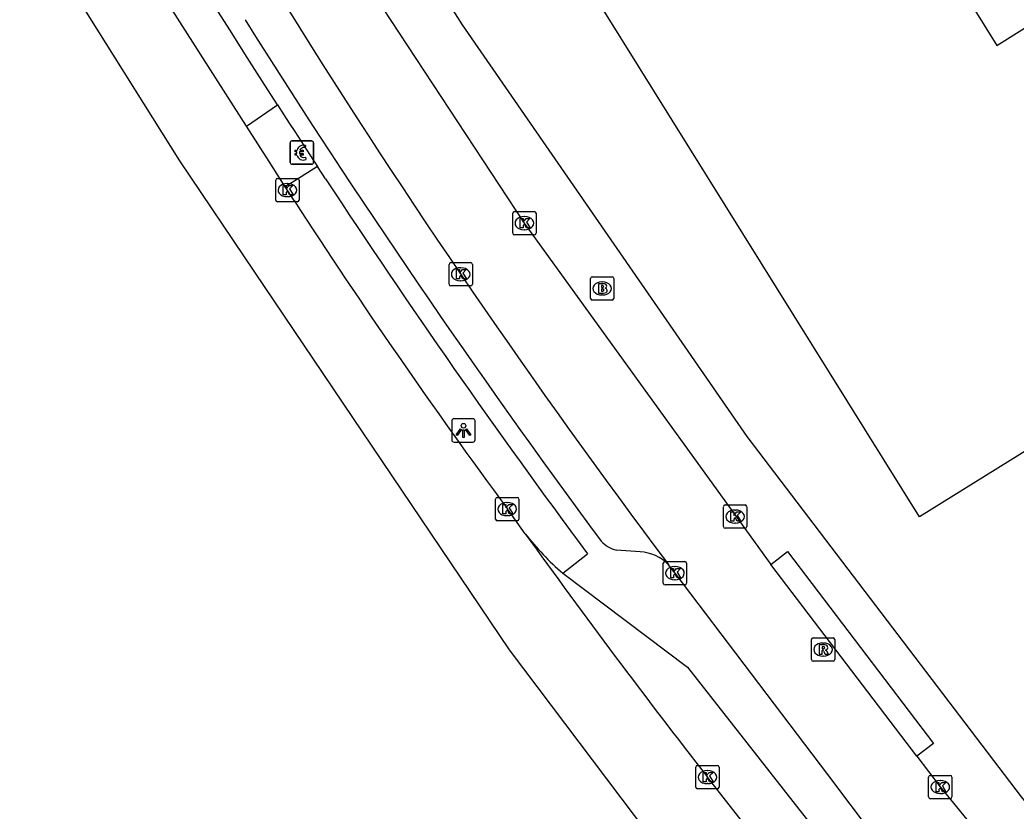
# Model space of a CAD drawing. Extents: x 160379 to 161131, y 383940 to 384849.
# Drawn here: x 160807.87 to 160850.55, y 384016.71 to 384050.59 of the extents above; entities that cross this region are included whole.
import ezdxf

# ---------------------------------------------------------------- set-up
doc = ezdxf.new("R2010")
doc.units = 0
for name, color, linetype in [('IMGEO_Betaalautomaat', 7, 'Continuous'), ('IMGEO_Brandkraan', 7, 'Continuous'), ('IMGEO_Kolk', 7, 'Continuous'), ('IMGEO_Lichtpunt', 7, 'Continuous'), ('IMGEO_OVBaan_open', 7, 'Continuous'), ('IMGEO_Pand', 7, 'Continuous'), ('IMGEO_Rijbaan_lokaal_gesloten', 7, 'Continuous'), ('IMGEO_Rijbaan_lokaal_open', 7, 'Continuous'), ('IMGEO_Rioolput', 7, 'Continuous'), ('IMGEO_Voetpad_open', 7, 'Continuous')]:
    doc.layers.add(name, color=color, linetype=linetype)

msp = doc.modelspace()

# ---------------------------------------------------------------- linework, layer by layer
at = {"layer": 'IMGEO_Betaalautomaat'}
for p, q in [((160819.527, 384045.412), (160820.368, 384045.412)), ((160820.368, 384045.412), (160819.527, 384045.412)), ((160819.452, 384044.488), (160819.452, 384045.329)), ((160819.452, 384045.329), (160819.452, 384044.488)), ((160819.735, 384044.876), (160819.735, 384044.944)), ((160819.856, 384044.944), (160819.856, 384044.876)), ((160820.114, 384045.217), (160820.097, 384045.117)), ((160820.451, 384045.338), (160820.451, 384044.497)), ((160820.451, 384044.497), (160820.451, 384045.338)), ((160820.101, 384044.711), (160820.123, 384044.624)), ((160820.377, 384044.413), (160819.536, 384044.413)), ((160819.536, 384044.413), (160820.377, 384044.413))]:
    msp.add_line(p, q, dxfattribs=at)
for points in [[(160819.735, 384044.944), (160819.666, 384044.944), (160819.666, 384045.013), (160819.745, 384045.013)], [(160819.867, 384045.013), (160820.014, 384045.013), (160820.014, 384044.944), (160819.856, 384044.944)], [(160819.74, 384044.807), (160819.666, 384044.807), (160819.666, 384044.876), (160819.735, 384044.876)], [(160819.856, 384044.876), (160820.014, 384044.876), (160820.014, 384044.807), (160819.87, 384044.807)]]:
    msp.add_lwpolyline(points, dxfattribs=at)
for centre, radius, start, end in [((160819.53, 384045.335), 0.0779, 92.4484, 184.2845), ((160819.53, 384045.335), 0.0779, 92.4484, 184.2845), ((160820.374, 384045.335), 0.0779, 2.4484, 94.2845), ((160820.374, 384045.335), 0.0779, 2.4484, 94.2845), ((160820.028, 384044.937), 0.293, 73.014, 165.0139), ((160820.034, 384044.95), 0.179, 69.3236, 159.5683), ((160820.001, 384044.862), 0.267, 191.8096, 297.0389), ((160820.034, 384044.877), 0.179, 202.7625, 291.8693), ((160820.374, 384044.491), 0.0779, 272.4484, 4.2845), ((160820.374, 384044.491), 0.0779, 272.4484, 4.2845), ((160819.53, 384044.491), 0.0779, 182.4484, 274.2845), ((160819.53, 384044.491), 0.0779, 182.4484, 274.2845)]:
    msp.add_arc(centre, radius, start, end, dxfattribs=at)
at = {"layer": 'IMGEO_Brandkraan'}
for p, q in [((160832.315, 384038.671), (160832.315, 384039.523)), ((160832.39, 384039.597), (160833.242, 384039.597)), ((160832.803, 384039.377), (160832.828, 384039.377)), ((160833.316, 384039.523), (160833.316, 384038.671)), ((160833.242, 384038.597), (160832.39, 384038.597)), ((160832.826, 384038.817), (160832.801, 384038.817))]:
    msp.add_line(p, q, dxfattribs=at)
for points in [[(160832.315, 384038.671), (160832.315, 384039.523)], [(160832.39, 384039.597), (160833.242, 384039.597)], [(160833.316, 384039.523), (160833.316, 384038.671)], [(160832.663, 384039.297), (160832.663, 384038.897), (160832.876, 384038.897)], [(160832.894, 384039.297), (160832.663, 384039.297)], [(160832.842, 384039.216), (160832.788, 384039.216), (160832.788, 384039.14)], [(160832.788, 384039.14), (160832.841, 384039.14)], [(160832.85, 384039.064), (160832.788, 384039.064), (160832.788, 384038.983)], [(160832.788, 384038.983), (160832.85, 384038.983)], [(160833.242, 384038.597), (160832.39, 384038.597)]]:
    msp.add_lwpolyline(points, dxfattribs=at)
for centre, radius, start, end in [((160832.392, 384039.521), 0.0765, 91.552, 178.448), ((160832.392, 384039.521), 0.0765, 91.552, 178.448), ((160833.24, 384039.521), 0.0765, 1.552, 88.448), ((160833.24, 384039.521), 0.0765, 1.552, 88.448), ((160832.843, 384039.178), 0.0379, 267.8285, 90.9355), ((160832.851, 384039.023), 0.0404, 269.8759, 90.5077), ((160832.898, 384039.152), 0.145, 59.4692, 91.5367), ((160832.923, 384039.199), 0.0922, 285.5137, 58.1501), ((160832.928, 384039.007), 0.105, 301.3115, 78.989), ((160832.392, 384038.673), 0.0765, 181.552, 268.448), ((160832.392, 384038.673), 0.0765, 181.552, 268.448), ((160832.882, 384039.148), 0.251, 268.6676, 293.5347), ((160833.24, 384038.673), 0.0765, 271.552, 358.448), ((160833.24, 384038.673), 0.0765, 271.552, 358.448)]:
    msp.add_arc(centre, radius, start, end, dxfattribs=at)
for centre, major_axis, ratio, start_param, end_param in [((160832.802, 384039.097), (-0.387, 0.002), 0.722429, 4.712389, 7.853982), ((160832.827, 384039.097), (-0.39, 0.002), 0.717154, 1.570796, 4.712389)]:
    msp.add_ellipse(centre, major_axis=major_axis, ratio=ratio, start_param=start_param, end_param=end_param, dxfattribs=at)
at = {"layer": 'IMGEO_Kolk'}
for p, q in [((160818.831, 384042.882), (160818.831, 384043.734)), ((160818.906, 384043.808), (160819.758, 384043.808)), ((160819.832, 384043.734), (160819.832, 384042.882)), ((160819.319, 384043.588), (160819.344, 384043.588)), ((160819.758, 384042.808), (160818.906, 384042.808)), ((160819.342, 384043.028), (160819.317, 384043.028)), ((160829.058, 384042.39), (160829.91, 384042.39)), ((160828.983, 384041.464), (160828.983, 384042.316)), ((160829.471, 384042.17), (160829.496, 384042.17)), ((160829.984, 384042.316), (160829.984, 384041.464)), ((160829.494, 384041.61), (160829.469, 384041.61)), ((160829.91, 384041.39), (160829.058, 384041.39)), ((160826.255, 384039.275), (160826.255, 384040.127)), ((160826.33, 384040.201), (160827.182, 384040.201)), ((160826.743, 384039.981), (160826.768, 384039.981)), ((160827.256, 384040.127), (160827.256, 384039.275)), ((160826.766, 384039.421), (160826.741, 384039.421)), ((160827.182, 384039.201), (160826.33, 384039.201)), ((160828.246, 384029.218), (160828.246, 384030.07)), ((160828.321, 384030.144), (160829.173, 384030.144)), ((160829.247, 384030.07), (160829.247, 384029.218)), ((160828.734, 384029.924), (160828.759, 384029.924)), ((160838.012, 384028.897), (160838.012, 384029.749)), ((160838.087, 384029.823), (160838.939, 384029.823)), ((160838.5, 384029.603), (160838.525, 384029.603)), ((160839.013, 384029.749), (160839.013, 384028.897)), ((160829.173, 384029.144), (160828.321, 384029.144)), ((160828.757, 384029.364), (160828.732, 384029.364)), ((160838.939, 384028.823), (160838.087, 384028.823)), ((160838.523, 384029.043), (160838.498, 384029.043)), ((160835.433, 384026.474), (160835.433, 384027.326)), ((160835.508, 384027.4), (160836.36, 384027.4)), ((160835.921, 384027.18), (160835.946, 384027.18)), ((160836.434, 384027.326), (160836.434, 384026.474)), ((160835.944, 384026.62), (160835.919, 384026.62)), ((160836.36, 384026.4), (160835.508, 384026.4)), ((160836.827, 384017.741), (160836.827, 384018.593)), ((160836.902, 384018.667), (160837.754, 384018.667)), ((160837.828, 384018.593), (160837.828, 384017.741)), ((160837.315, 384018.447), (160837.34, 384018.447)), ((160846.8, 384017.316), (160846.8, 384018.168)), ((160846.875, 384018.242), (160847.727, 384018.242)), ((160847.801, 384018.168), (160847.801, 384017.316)), ((160837.754, 384017.667), (160836.902, 384017.667)), ((160837.338, 384017.887), (160837.313, 384017.887)), ((160847.288, 384018.022), (160847.313, 384018.022)), ((160847.727, 384017.242), (160846.875, 384017.242)), ((160847.311, 384017.462), (160847.286, 384017.462))]:
    msp.add_line(p, q, dxfattribs=at)
for points in [[(160818.831, 384042.882), (160818.831, 384043.734)], [(160818.906, 384043.808), (160819.758, 384043.808)], [(160819.832, 384043.734), (160819.832, 384042.882)], [(160819.152, 384043.508), (160819.275, 384043.508), (160819.275, 384043.357), (160819.405, 384043.508), (160819.569, 384043.508), (160819.423, 384043.357), (160819.576, 384043.108), (160819.424, 384043.108), (160819.339, 384043.272), (160819.275, 384043.205), (160819.275, 384043.108), (160819.152, 384043.108), (160819.152, 384043.508)], [(160819.758, 384042.808), (160818.906, 384042.808)], [(160829.058, 384042.39), (160829.91, 384042.39)], [(160828.983, 384041.464), (160828.983, 384042.316)], [(160829.304, 384042.09), (160829.427, 384042.09), (160829.427, 384041.939), (160829.557, 384042.09), (160829.721, 384042.09), (160829.575, 384041.939), (160829.728, 384041.69), (160829.576, 384041.69), (160829.491, 384041.854), (160829.427, 384041.787), (160829.427, 384041.69), (160829.304, 384041.69), (160829.304, 384042.09)], [(160829.984, 384042.316), (160829.984, 384041.464)], [(160829.91, 384041.39), (160829.058, 384041.39)], [(160826.255, 384039.275), (160826.255, 384040.127)], [(160826.33, 384040.201), (160827.182, 384040.201)], [(160826.576, 384039.901), (160826.699, 384039.901), (160826.699, 384039.75), (160826.829, 384039.901), (160826.993, 384039.901), (160826.847, 384039.75), (160827, 384039.501), (160826.848, 384039.501), (160826.763, 384039.665), (160826.699, 384039.598), (160826.699, 384039.501), (160826.576, 384039.501), (160826.576, 384039.901)], [(160827.256, 384040.127), (160827.256, 384039.275)], [(160827.182, 384039.201), (160826.33, 384039.201)], [(160828.246, 384029.218), (160828.246, 384030.07)], [(160828.321, 384030.144), (160829.173, 384030.144)], [(160829.247, 384030.07), (160829.247, 384029.218)], [(160828.567, 384029.844), (160828.69, 384029.844), (160828.69, 384029.693), (160828.82, 384029.844), (160828.984, 384029.844), (160828.838, 384029.693), (160828.991, 384029.444), (160828.839, 384029.444), (160828.754, 384029.608), (160828.69, 384029.541), (160828.69, 384029.444), (160828.567, 384029.444), (160828.567, 384029.844)], [(160838.012, 384028.897), (160838.012, 384029.749)], [(160838.087, 384029.823), (160838.939, 384029.823)], [(160839.013, 384029.749), (160839.013, 384028.897)], [(160829.173, 384029.144), (160828.321, 384029.144)], [(160838.333, 384029.523), (160838.456, 384029.523), (160838.456, 384029.372), (160838.586, 384029.523), (160838.75, 384029.523), (160838.604, 384029.372), (160838.757, 384029.123), (160838.605, 384029.123), (160838.52, 384029.287), (160838.456, 384029.22), (160838.456, 384029.123), (160838.333, 384029.123), (160838.333, 384029.523)], [(160838.939, 384028.823), (160838.087, 384028.823)], [(160835.433, 384026.474), (160835.433, 384027.326)], [(160835.508, 384027.4), (160836.36, 384027.4)], [(160835.754, 384027.1), (160835.877, 384027.1), (160835.877, 384026.949), (160836.007, 384027.1), (160836.171, 384027.1), (160836.025, 384026.949), (160836.178, 384026.7), (160836.026, 384026.7), (160835.941, 384026.864), (160835.877, 384026.797), (160835.877, 384026.7), (160835.754, 384026.7), (160835.754, 384027.1)], [(160836.434, 384027.326), (160836.434, 384026.474)], [(160836.36, 384026.4), (160835.508, 384026.4)], [(160836.827, 384017.741), (160836.827, 384018.593)], [(160836.902, 384018.667), (160837.754, 384018.667)], [(160837.828, 384018.593), (160837.828, 384017.741)], [(160837.148, 384018.367), (160837.271, 384018.367), (160837.271, 384018.216), (160837.401, 384018.367), (160837.565, 384018.367), (160837.419, 384018.216), (160837.572, 384017.967), (160837.42, 384017.967), (160837.335, 384018.131), (160837.271, 384018.064), (160837.271, 384017.967), (160837.148, 384017.967), (160837.148, 384018.367)], [(160846.8, 384017.316), (160846.8, 384018.168)], [(160846.875, 384018.242), (160847.727, 384018.242)], [(160847.801, 384018.168), (160847.801, 384017.316)], [(160837.754, 384017.667), (160836.902, 384017.667)], [(160847.121, 384017.942), (160847.244, 384017.942), (160847.244, 384017.791), (160847.374, 384017.942), (160847.538, 384017.942), (160847.392, 384017.791), (160847.545, 384017.542), (160847.393, 384017.542), (160847.308, 384017.706), (160847.244, 384017.639), (160847.244, 384017.542), (160847.121, 384017.542), (160847.121, 384017.942)], [(160847.727, 384017.242), (160846.875, 384017.242)]]:
    msp.add_lwpolyline(points, dxfattribs=at)
for centre, start, end in [((160818.908, 384043.732), 91.552, 178.448), ((160818.908, 384043.732), 91.552, 178.448), ((160819.756, 384043.732), 1.552, 88.448), ((160819.756, 384043.732), 1.552, 88.448), ((160818.908, 384042.884), 181.552, 268.448), ((160818.908, 384042.884), 181.552, 268.448), ((160819.756, 384042.884), 271.552, 358.448), ((160819.756, 384042.884), 271.552, 358.448), ((160829.06, 384042.314), 91.552, 178.448), ((160829.06, 384042.314), 91.552, 178.448), ((160829.908, 384042.314), 1.552, 88.448), ((160829.908, 384042.314), 1.552, 88.448), ((160829.06, 384041.466), 181.552, 268.448), ((160829.06, 384041.466), 181.552, 268.448), ((160829.908, 384041.466), 271.552, 358.448), ((160829.908, 384041.466), 271.552, 358.448), ((160826.332, 384040.125), 91.552, 178.448), ((160826.332, 384040.125), 91.552, 178.448), ((160827.18, 384040.125), 1.552, 88.448), ((160827.18, 384040.125), 1.552, 88.448), ((160826.332, 384039.277), 181.552, 268.448), ((160826.332, 384039.277), 181.552, 268.448), ((160827.18, 384039.277), 271.552, 358.448), ((160827.18, 384039.277), 271.552, 358.448), ((160828.323, 384030.068), 91.552, 178.448), ((160828.323, 384030.068), 91.552, 178.448), ((160829.171, 384030.068), 1.552, 88.448), ((160829.171, 384030.068), 1.552, 88.448), ((160838.089, 384029.747), 91.552, 178.448), ((160838.089, 384029.747), 91.552, 178.448), ((160838.937, 384029.747), 1.552, 88.448), ((160838.937, 384029.747), 1.552, 88.448), ((160828.323, 384029.22), 181.552, 268.448), ((160828.323, 384029.22), 181.552, 268.448), ((160829.171, 384029.22), 271.552, 358.448), ((160829.171, 384029.22), 271.552, 358.448), ((160838.089, 384028.899), 181.552, 268.448), ((160838.089, 384028.899), 181.552, 268.448), ((160838.937, 384028.899), 271.552, 358.448), ((160838.937, 384028.899), 271.552, 358.448), ((160835.51, 384027.324), 91.552, 178.448), ((160835.51, 384027.324), 91.552, 178.448), ((160836.358, 384027.324), 1.552, 88.448), ((160836.358, 384027.324), 1.552, 88.448), ((160835.51, 384026.476), 181.552, 268.448), ((160835.51, 384026.476), 181.552, 268.448), ((160836.358, 384026.476), 271.552, 358.448), ((160836.358, 384026.476), 271.552, 358.448), ((160836.904, 384018.591), 91.552, 178.448), ((160836.904, 384018.591), 91.552, 178.448), ((160837.752, 384018.591), 1.552, 88.448), ((160837.752, 384018.591), 1.552, 88.448), ((160846.877, 384018.166), 91.552, 178.448), ((160846.877, 384018.166), 91.552, 178.448), ((160847.725, 384018.166), 1.552, 88.448), ((160847.725, 384018.166), 1.552, 88.448), ((160836.904, 384017.743), 181.552, 268.448), ((160836.904, 384017.743), 181.552, 268.448), ((160837.752, 384017.743), 271.552, 358.448), ((160837.752, 384017.743), 271.552, 358.448), ((160846.877, 384017.318), 181.552, 268.448), ((160846.877, 384017.318), 181.552, 268.448), ((160847.725, 384017.318), 271.552, 358.448), ((160847.725, 384017.318), 271.552, 358.448)]:
    msp.add_arc(centre, 0.0765, start, end, dxfattribs=at)
for centre, major_axis, ratio, start_param, end_param in [((160819.318, 384043.308), (-0.387, 0.002), 0.722429, 4.712389, 7.853982), ((160819.343, 384043.308), (-0.39, 0.002), 0.717154, 1.570796, 4.712389), ((160829.47, 384041.89), (-0.387, 0.002), 0.722429, 4.712389, 7.853982), ((160829.495, 384041.89), (-0.39, 0.002), 0.717154, 1.570796, 4.712389), ((160826.742, 384039.701), (-0.387, 0.002), 0.722429, 4.712389, 7.853982), ((160826.767, 384039.701), (-0.39, 0.002), 0.717154, 1.570796, 4.712389), ((160828.733, 384029.644), (-0.387, 0.002), 0.722429, 4.712389, 7.853982), ((160828.758, 384029.644), (-0.39, 0.002), 0.717154, 1.570796, 4.712389), ((160838.499, 384029.323), (-0.387, 0.002), 0.722429, 4.712389, 7.853982), ((160838.524, 384029.323), (-0.39, 0.002), 0.717154, 1.570796, 4.712389), ((160835.92, 384026.9), (-0.387, 0.002), 0.722429, 4.712389, 7.853982), ((160835.945, 384026.9), (-0.39, 0.002), 0.717154, 1.570796, 4.712389), ((160837.314, 384018.167), (-0.387, 0.002), 0.722429, 4.712389, 7.853982), ((160837.339, 384018.167), (-0.39, 0.002), 0.717154, 1.570796, 4.712389), ((160847.287, 384017.742), (-0.387, 0.002), 0.722429, 4.712389, 7.853982), ((160847.312, 384017.742), (-0.39, 0.002), 0.717154, 1.570796, 4.712389)]:
    msp.add_ellipse(centre, major_axis=major_axis, ratio=ratio, start_param=start_param, end_param=end_param, dxfattribs=at)
at = {"layer": 'IMGEO_Lichtpunt'}
for p, q in [((160826.376, 384033.418), (160826.376, 384032.611)), ((160826.376, 384033.418), (160826.376, 384032.611)), ((160827.278, 384033.513), (160826.47, 384033.513)), ((160827.278, 384033.513), (160826.47, 384033.513)), ((160827.372, 384032.611), (160827.372, 384033.418)), ((160827.372, 384032.611), (160827.372, 384033.418)), ((160826.47, 384032.517), (160827.278, 384032.517)), ((160826.47, 384032.517), (160827.278, 384032.517))]:
    msp.add_line(p, q, dxfattribs=at)
for points in [[(160826.75, 384033.082), (160826.789, 384033.054), (160826.601, 384032.792), (160826.563, 384032.819), (160826.75, 384033.082)], [(160826.852, 384033.034), (160826.899, 384033.034), (160826.899, 384032.712), (160826.852, 384032.712), (160826.852, 384033.034)], [(160826.962, 384033.054), (160827, 384033.081), (160827.187, 384032.819), (160827.148, 384032.791), (160826.962, 384033.054)]]:
    msp.add_lwpolyline(points, dxfattribs=at)
msp.add_circle((160826.875, 384033.216), 0.0994, dxfattribs=at)
for centre, start, end in [((160826.47, 384033.418), 90, 180), ((160826.47, 384033.418), 90, 180), ((160827.278, 384033.418), 0, 90), ((160827.278, 384033.418), 0, 90), ((160826.47, 384032.611), 180, 270), ((160826.47, 384032.611), 180, 270), ((160827.278, 384032.611), 270, 0), ((160827.278, 384032.611), 270, 360)]:
    msp.add_arc(centre, 0.0946, start, end, dxfattribs=at)
at = {"layer": 'IMGEO_OVBaan_open'}
for points in [[(160831.135, 384026.894), (160836.478, 384022.87), (160845.087, 384011.897), (160848.405, 384007.258), (160849.881, 384004.956)], [(160856.938, 383993.684), (160855.619, 383995.29), (160854.043, 383997.209), (160851.755, 384000), (160845.793, 384007.362), (160837.331, 384018.162)]]:
    msp.add_lwpolyline(points, dxfattribs=at)
for centre, radius, start, end in [((161103.447, 384225.614), 337.423, 215.72575, 217.93841), ((160838.98, 384035.977), 12.002, 217.9812, 229.1823)]:
    msp.add_arc(centre, radius, start, end, dxfattribs=at)
at = {"layer": 'IMGEO_Pand'}
msp.add_lwpolyline([(160865.023, 384046.232), (160858.528, 384042.194), (160860.904, 384038.386), (160856.823, 384035.82), (160852.59, 384033.159), (160846.415, 384029.308), (160842.556, 384035.497), (160821.656, 384069.036), (160825.909, 384071.667), (160828.723, 384073.409), (160830.164, 384071.117), (160834.558, 384073.858), (160849.721, 384049.496), (160852.429, 384051.192), (160851.059, 384053.378), (160857.909, 384057.668), (160865.023, 384046.232)], dxfattribs=at)
at = {"layer": 'IMGEO_Rijbaan_lokaal_gesloten'}
for points in [[(160882.487, 383957.728), (160854.954, 383990.458), (160837.19, 384012.568), (160828.849, 384023.623), (160817.937, 384039.793), (160814.718, 384044.564), (160806.475, 384057.701), (160799.553, 384068.733), (160788.358, 384088.753), (160780.528, 384102.757), (160774.602, 384112.332), (160771.363, 384117.566)], [(160817.58, 384046.047), (160809.892, 384058.082), (160804.996, 384065.946), (160802.895, 384069.303)], [(160819.24, 384043.449), (160818.547, 384044.534), (160817.58, 384046.047)], [(160819.619, 384042.861), (160819.24, 384043.449)], [(160829.52, 384028.591), (160828.756, 384029.657)]]:
    msp.add_lwpolyline(points, dxfattribs=at)
msp.add_arc((161038.095, 384184.28), 260.252, 212.91494, 216.45055, dxfattribs=at)
at = {"layer": 'IMGEO_Rijbaan_lokaal_open'}
for points in [[(160815.664, 384063.109), (160820.547, 384055.466), (160829.481, 384041.892), (160840.039, 384027.278)], [(160848.331, 384010.829), (160844.434, 384015.679), (160842.479, 384018.276), (160835.937, 384026.897), (160835.66, 384027.265)], [(160846.289, 384019.065), (160840.039, 384027.278)], [(160846.289, 384019.065), (160847.298, 384017.744), (160858.144, 384004.459)]]:
    msp.add_lwpolyline(points, dxfattribs=at)
msp.add_arc((161100.524, 384226.279), 331.299, 211.95105, 216.92054, dxfattribs=at)
at = {"layer": 'IMGEO_Rioolput'}
for p, q in [((160841.781, 384023.203), (160841.781, 384024.055)), ((160841.856, 384024.129), (160842.708, 384024.129)), ((160842.782, 384024.055), (160842.782, 384023.203)), ((160842.269, 384023.909), (160842.294, 384023.909)), ((160842.292, 384023.349), (160842.267, 384023.349)), ((160842.708, 384023.129), (160841.856, 384023.129))]:
    msp.add_line(p, q, dxfattribs=at)
for points in [[(160841.781, 384023.203), (160841.781, 384024.055)], [(160841.856, 384024.129), (160842.708, 384024.129)], [(160842.782, 384024.055), (160842.782, 384023.203)], [(160842.37, 384023.827), (160842.118, 384023.829), (160842.118, 384023.429)], [(160842.118, 384023.429), (160842.242, 384023.429), (160842.242, 384023.591), (160842.253, 384023.591)], [(160842.296, 384023.748), (160842.242, 384023.748), (160842.242, 384023.667)], [(160842.242, 384023.667), (160842.294, 384023.667)], [(160842.3, 384023.562), (160842.371, 384023.429), (160842.511, 384023.429), (160842.446, 384023.555)], [(160842.708, 384023.129), (160841.856, 384023.129)]]:
    msp.add_lwpolyline(points, dxfattribs=at)
for centre, radius, start, end in [((160841.858, 384024.053), 0.0765, 91.552, 178.448), ((160841.858, 384024.053), 0.0765, 91.552, 178.448), ((160842.706, 384024.053), 0.0765, 1.552, 88.448), ((160842.706, 384024.053), 0.0765, 1.552, 88.448), ((160842.252, 384023.538), 0.0533, 26.0293, 88.6989), ((160842.278, 384023.856), 0.19, 274.7715, 282.9687), ((160842.302, 384023.652), 0.0964, 77.0061, 93.1865), ((160842.316, 384023.709), 0.0378, 276.6634, 79.6772), ((160842.369, 384023.717), 0.109, 350.3612, 89.416), ((160842.367, 384023.717), 0.112, 277.5842, 350.9817), ((160842.351, 384023.502), 0.108, 29.5134, 73.7905), ((160841.858, 384023.205), 0.0765, 181.552, 268.448), ((160841.858, 384023.205), 0.0765, 181.552, 268.448), ((160842.706, 384023.205), 0.0765, 271.552, 358.448), ((160842.706, 384023.205), 0.0765, 271.552, 358.448)]:
    msp.add_arc(centre, radius, start, end, dxfattribs=at)
for centre, major_axis, ratio, start_param, end_param in [((160842.268, 384023.629), (-0.387, 0.002), 0.722429, 4.712389, 7.853982), ((160842.293, 384023.629), (-0.39, 0.002), 0.717154, 1.570796, 4.712389)]:
    msp.add_ellipse(centre, major_axis=major_axis, ratio=ratio, start_param=start_param, end_param=end_param, dxfattribs=at)
at = {"layer": 'IMGEO_Voetpad_open'}
for points in [[(160810.903, 384075.416), (160826.814, 384050.384), (160839.008, 384032.761), (160850.763, 384017.327), (160864.866, 384000), (160884.176, 383976.276)], [(160818.91, 384046.954), (160818.774, 384047.165), (160818.366, 384047.804), (160817.615, 384048.987), (160816.869, 384050.174), (160812.001, 384057.76), (160812.681, 384058.185)], [(160817.58, 384046.047), (160818.91, 384046.954)], [(160818.91, 384046.954), (160819.184, 384046.527), (160819.414, 384046.171), (160819.644, 384045.814), (160820.425, 384044.614), (160820.617, 384044.321)], [(160820.617, 384044.321), (160819.654, 384043.706), (160819.24, 384043.449)], [(160820.969, 384043.783), (160820.617, 384044.321)], [(160834.449, 384027.815), (160833.429, 384027.889)], [(160831.135, 384026.894), (160832.192, 384027.722)], [(160840.039, 384027.278), (160840.756, 384027.824), (160847.006, 384019.612), (160846.289, 384019.065)]]:
    msp.add_lwpolyline(points, dxfattribs=at)
for centre, radius, start, end in [((161126.395, 384245.165), 365.05, 212.20811, 216.45318), ((161108.724, 384232.907), 344.341, 213.31449, 216.57517), ((160833.762, 384029.24), 1.391, 224.4891, 256.1709), ((160834.344, 384025.975), 1.843, 44.4194, 86.7284)]:
    msp.add_arc(centre, radius, start, end, dxfattribs=at)

doc.saveas('drawing.dxf')
